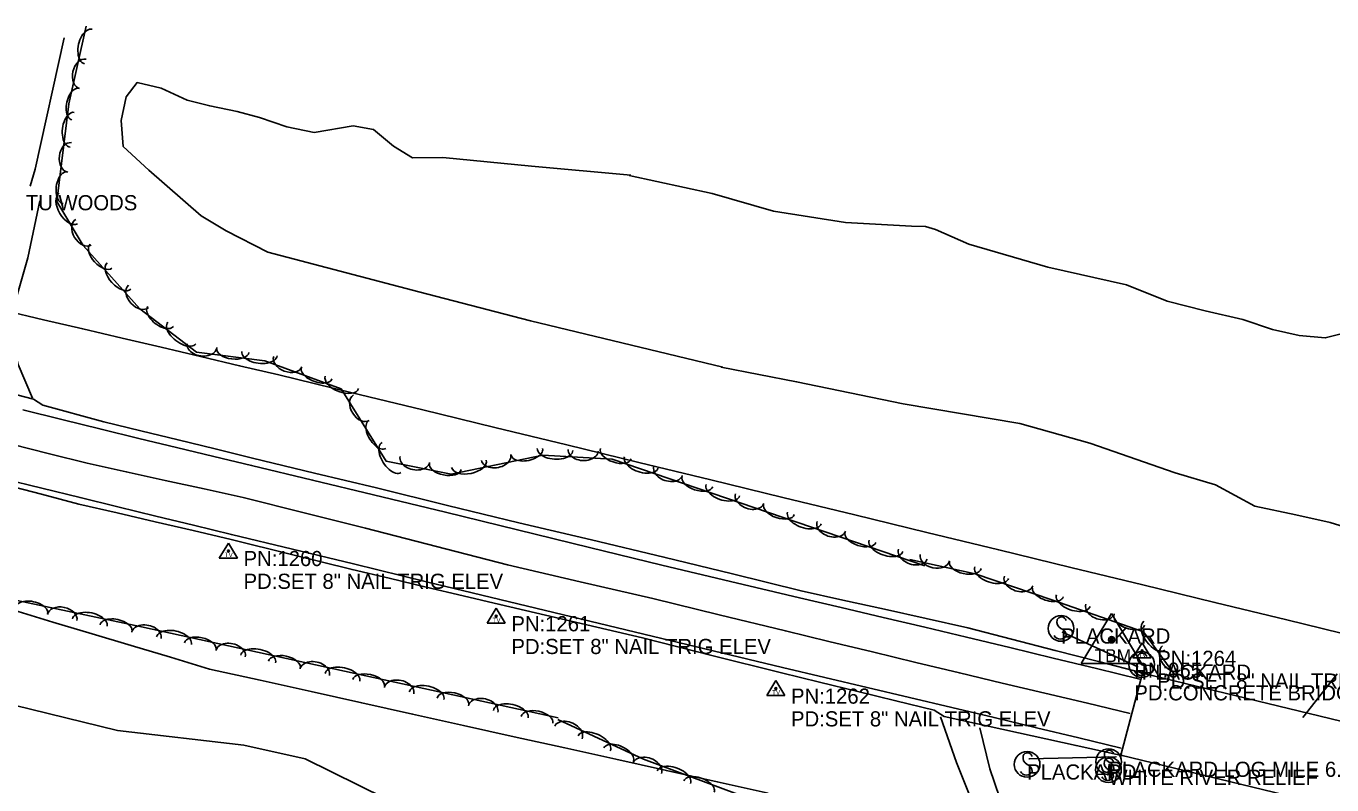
# Model space of a CAD drawing. Extents: x 1441650 to 1491889, y 345904 to 358319.
# Drawn here: x 1473268.2 to 1473698.9, y 347998.4 to 348248.7 of the extents above; entities that cross this region are included whole.
import ezdxf

# ---------------------------------------------------------------- set-up
doc = ezdxf.new("R2010")
doc.units = 0
for name, color, linetype in [('S_BRIDGE', 7, 'Continuous'), ('S_EDGE_PAVEMENT', 7, 'Continuous'), ('S_GRAVEL_ROAD', 7, 'Continuous'), ('S_GUARDRAIL', 7, 'Continuous'), ('S_MSC_PT_SYM', 7, 'Continuous'), ('S_PAVEMENT_CROWN', 7, 'Continuous'), ('S_PRIMARY_CTL', 7, 'Continuous'), ('S_PRIMARY_CTL_ANNOT', 7, 'Continuous'), ('S_RDW_PT_SYM', 7, 'Continuous'), ('S_SECONDARY_CTL', 7, 'Continuous'), ('S_SECONDARY_CTL_ANNOT', 7, 'Continuous'), ('S_SHOULDER', 7, 'Continuous'), ('S_SIGN', 7, 'Continuous'), ('S_SIGN_ANNOT', 7, 'Continuous'), ('S_STR_PT_SYM', 7, 'Continuous'), ('S_STREAM', 7, 'Continuous'), ('S_SURVEY_TEXT_ANNOT', 7, 'Continuous'), ('S_TRAILS', 7, 'Continuous'), ('S_TREE', 7, 'Continuous')]:
    doc.layers.add(name, color=color, linetype=linetype)

msp = doc.modelspace()

# ---------------------------------------------------------------- linework, layer by layer
at = {"layer": 'S_BRIDGE'}
for p, q in [((1473629.28, 348008.2), (1473636.44, 348035.22)), ((1473636.44, 348035.22), (1474198.5, 347899.37)), ((1474191.78, 347872.14), (1473629.28, 348008.2))]:
    msp.add_line(p, q, dxfattribs=at)
at = {"layer": 'S_EDGE_PAVEMENT'}
for points in [[(1473267.13, 348122.12), (1473280.05, 348118.9), (1473292.97, 348115.68), (1473305.38, 348112.7), (1473317.79, 348109.73), (1473330.19, 348106.75), (1473342.6, 348103.77), (1473362.69, 348098.94), (1473382.77, 348094.11), (1473406.53, 348088.32), (1473430.29, 348082.53), (1473454.08, 348076.7), (1473477.87, 348070.88), (1473500.6, 348065.51), (1473523.33, 348060.14), (1473537.09, 348056.9), (1473550.85, 348053.66), (1473564.62, 348050.42), (1473578.38, 348047.18), (1473592.68, 348043.72), (1473606.99, 348040.25), (1473621.3, 348036.78), (1473635.6, 348033.31)], [(1473260.72, 348099.38), (1473273.38, 348096.27), (1473286.04, 348093.16), (1473298.52, 348090.12), (1473311, 348087.08), (1473323.48, 348084.04), (1473335.96, 348080.99), (1473356.06, 348076.17), (1473376.17, 348071.34), (1473400.32, 348065.43), (1473424.46, 348059.52), (1473448.19, 348053.83), (1473471.91, 348048.14), (1473494.8, 348042.65), (1473517.7, 348037.17), (1473531.65, 348033.87), (1473545.6, 348030.58), (1473559.55, 348027.28), (1473573.5, 348023.98), (1473587.48, 348020.61), (1473601.47, 348017.25), (1473615.45, 348013.88), (1473629.44, 348010.52)]]:
    msp.add_lwpolyline(points, dxfattribs=at)
at = {"layer": 'S_GRAVEL_ROAD'}
for points in [[(1473272.73, 348191), (1473268.78, 348172.26), (1473262.31, 348149.63), (1473265.57, 348137.04), (1473270.28, 348125.96)], [(1473595.38, 347952.71), (1473588.35, 347970.89), (1473579.95, 347993.74), (1473575.14, 348005.76), (1473569.84, 348020.8)], [(1473582.76, 348017.22), (1473586.13, 348003.65), (1473590.96, 347989.53), (1473595.79, 347975.42), (1473600.05, 347963.18), (1473604.31, 347950.94)]]:
    msp.add_lwpolyline(points, dxfattribs=at)
at = {"layer": 'S_GUARDRAIL'}
for p, q in [((1473634.86, 348037.34), (1473610.08, 348048.74)), ((1473599.11, 348006.97), (1473627.66, 348007.64))]:
    msp.add_line(p, q, dxfattribs=at)
at = {"layer": 'S_MSC_PT_SYM'}
for points in [[(1473625.45, 348005.19), (1473625.45, 348005.24), (1473625.45, 348005.19), (1473625.4, 348005.19), (1473625.45, 348005.19), (1473625.45, 348005.14), (1473625.45, 348005.19), (1473625.5, 348005.19)], [(1473624.95, 348001.75), (1473624.95, 348001.8), (1473624.95, 348001.75), (1473624.9, 348001.75), (1473624.95, 348001.75), (1473624.95, 348001.7), (1473624.95, 348001.75), (1473625, 348001.75)]]:
    msp.add_lwpolyline(points, dxfattribs=at)
at = {"layer": 'S_PAVEMENT_CROWN'}
msp.add_lwpolyline([(1473263.45, 348110.75), (1473275.92, 348107.64), (1473288.39, 348104.53), (1473301.24, 348101.69), (1473314.08, 348098.85), (1473326.93, 348096.02), (1473339.78, 348093.18), (1473359.98, 348088.11), (1473380.19, 348083.04), (1473403.6, 348077.02), (1473427.01, 348070.99), (1473450.96, 348065.41), (1473474.91, 348059.83), (1473496.79, 348054.5), (1473518.67, 348049.17), (1473533.01, 348045.71), (1473547.35, 348042.26), (1473561.69, 348038.8), (1473576.03, 348035.35), (1473590.1, 348032.01), (1473604.17, 348028.67), (1473618.25, 348025.34), (1473632.32, 348022)], dxfattribs=at)
at = {"layer": 'S_PRIMARY_CTL'}
for p, q in [((1473626.26, 348054.97), (1473616.22, 348038.46)), ((1473626.26, 348054.97), (1473636.08, 348038.46)), ((1473616.22, 348038.46), (1473636.08, 348038.46))]:
    msp.add_line(p, q, dxfattribs=at)
for radius in [1.04, 0.609, 0.344]:
    msp.add_circle((1473626.26, 348046.27), radius, dxfattribs=at)
at = {"layer": 'S_RDW_PT_SYM'}
for points in [[(1473610.08, 348048.74), (1473610.08, 348048.79), (1473610.08, 348048.74), (1473610.03, 348048.74), (1473610.08, 348048.74), (1473610.08, 348048.69), (1473610.08, 348048.74), (1473610.13, 348048.74)], [(1473634.86, 348037.34), (1473634.86, 348037.39), (1473634.86, 348037.34), (1473634.81, 348037.34), (1473634.86, 348037.34), (1473634.86, 348037.29), (1473634.86, 348037.34), (1473634.91, 348037.34)], [(1473599.11, 348006.97), (1473599.11, 348007.02), (1473599.11, 348006.97), (1473599.06, 348006.97), (1473599.11, 348006.97), (1473599.11, 348006.92), (1473599.11, 348006.97), (1473599.16, 348006.97)], [(1473627.66, 348007.64), (1473627.66, 348007.69), (1473627.66, 348007.64), (1473627.61, 348007.64), (1473627.66, 348007.64), (1473627.66, 348007.59), (1473627.66, 348007.64), (1473627.71, 348007.64)]]:
    msp.add_lwpolyline(points, dxfattribs=at)
at = {"layer": 'S_SECONDARY_CTL'}
for p, q in [((1473334.95, 348078.17), (1473331.94, 348073.22)), ((1473334.95, 348078.17), (1473337.9, 348073.22)), ((1473331.94, 348073.22), (1473337.9, 348073.22)), ((1473423.28, 348056.67), (1473420.27, 348051.71)), ((1473423.28, 348056.67), (1473426.23, 348051.71)), ((1473420.27, 348051.71), (1473426.23, 348051.71)), ((1473636.31, 348045.26), (1473633.3, 348040.31)), ((1473636.31, 348045.26), (1473639.26, 348040.31)), ((1473633.3, 348040.31), (1473639.26, 348040.31)), ((1473515.51, 348032.8), (1473512.5, 348027.85)), ((1473515.51, 348032.8), (1473518.45, 348027.85)), ((1473512.5, 348027.85), (1473518.45, 348027.85))]:
    msp.add_line(p, q, dxfattribs=at)
for centre, radius in [((1473334.95, 348075.56), 0.311), ((1473334.95, 348075.56), 0.183), ((1473334.95, 348075.56), 0.103), ((1473423.28, 348054.06), 0.311), ((1473423.28, 348054.06), 0.183), ((1473423.28, 348054.06), 0.103), ((1473636.31, 348042.65), 0.311), ((1473636.31, 348042.65), 0.183), ((1473636.31, 348042.65), 0.103), ((1473515.51, 348030.19), 0.311), ((1473515.51, 348030.19), 0.183), ((1473515.51, 348030.19), 0.103)]:
    msp.add_circle(centre, radius, dxfattribs=at)
at = {"layer": 'S_SHOULDER'}
for points in [[(1473256.57, 348129.22), (1473270.62, 348125.58), (1473273.71, 348123.68), (1473293.84, 348118.16), (1473306.09, 348115.17), (1473318.34, 348112.18), (1473330.6, 348109.2), (1473342.85, 348106.21), (1473363.3, 348101.27), (1473383.74, 348096.33), (1473407.25, 348090.57), (1473430.76, 348084.81), (1473454.68, 348079.18), (1473478.6, 348073.55), (1473501.21, 348067.98), (1473523.83, 348062.41), (1473537.59, 348059.36), (1473551.35, 348056.31), (1473565.11, 348053.26), (1473578.88, 348050.22), (1473593.24, 348046.5), (1473607.61, 348042.78), (1473621.97, 348039.06), (1473636.34, 348035.34)], [(1473261.01, 348097.47), (1473273.33, 348094.24), (1473285.65, 348091.02), (1473298.2, 348088.1), (1473310.75, 348085.18), (1473323.3, 348082.26), (1473335.84, 348079.34), (1473355.78, 348074.38), (1473375.72, 348069.42), (1473387.92, 348066.55), (1473400.12, 348063.67), (1473412.32, 348060.8), (1473424.52, 348057.93), (1473448.01, 348052.39), (1473471.49, 348046.86), (1473494.42, 348041.12), (1473517.36, 348035.38), (1473529.93, 348032.3), (1473542.51, 348029.22), (1473555.09, 348026.14), (1473567.67, 348023.05), (1473570.97, 348020.93), (1473585.5, 348017.74), (1473600.02, 348014.55), (1473614.54, 348011.36), (1473629.07, 348008.17)]]:
    msp.add_lwpolyline(points, dxfattribs=at)
at = {"layer": 'S_SIGN'}
msp.add_line((1473625.45, 348005.19), (1473624.95, 348001.75), dxfattribs=at)
for centre in [(1473609.58, 348050.01), (1473636.18, 348038.11), (1473598.39, 348005.17), (1473625.27, 348006.05), (1473625.21, 348003.41)]:
    msp.add_circle(centre, 4.24, dxfattribs=at)
for centre, radius, start, end in [((1473610.75, 348052.27), 2.55, 167.1196, 241.9813), ((1473609.71, 348052.17), 1.62, 16.5258, 156.8957), ((1473609.32, 348048.61), 2.17, 204.641, 335.359), ((1473608.88, 348047.73), 2.38, 358.6529, 73.7063), ((1473637.35, 348040.37), 2.55, 167.1196, 241.9813), ((1473636.31, 348040.27), 1.62, 16.5258, 156.8957), ((1473635.92, 348036.71), 2.17, 204.641, 335.359), ((1473635.48, 348035.83), 2.38, 358.6529, 73.7063), ((1473598.52, 348007.33), 1.62, 16.5258, 156.8957), ((1473625.4, 348008.2), 1.62, 16.5258, 156.8957), ((1473599.56, 348007.43), 2.55, 167.1196, 241.9813), ((1473597.69, 348002.89), 2.38, 358.6529, 73.7063), ((1473626.38, 348005.67), 2.55, 167.1196, 241.9813), ((1473625.34, 348005.57), 1.62, 16.5258, 156.8957), ((1473626.44, 348008.3), 2.55, 167.1196, 241.9813), ((1473624.57, 348003.77), 2.38, 358.6529, 73.7063), ((1473598.13, 348003.78), 2.17, 204.641, 335.359), ((1473624.95, 348002.02), 2.17, 204.641, 335.359), ((1473625.01, 348004.65), 2.17, 204.641, 335.359), ((1473624.51, 348001.13), 2.38, 358.6529, 73.7063)]:
    msp.add_arc(centre, radius, start, end, dxfattribs=at)
at = {"layer": 'S_STR_PT_SYM'}
for points in [[(1473636.44, 348035.22), (1473636.44, 348035.72), (1473636.44, 348035.22), (1473635.94, 348035.22), (1473636.44, 348035.22), (1473636.44, 348034.72), (1473636.44, 348035.22), (1473636.94, 348035.22)], [(1473629.28, 348008.2), (1473629.28, 348008.7), (1473629.28, 348008.2), (1473628.78, 348008.2), (1473629.28, 348008.2), (1473629.28, 348007.7), (1473629.28, 348008.2), (1473629.78, 348008.2)]]:
    msp.add_lwpolyline(points, dxfattribs=at)
at = {"layer": 'S_STREAM'}
for points in [[(1473467.64, 348199.46), (1473434.92, 348202.48), (1473405.69, 348205.31), (1473395.67, 348205.23), (1473389.44, 348209.05), (1473382.79, 348214.53), (1473376.07, 348215.77), (1473363.23, 348213.59), (1473354.24, 348215.48), (1473345.16, 348218.48), (1473337.88, 348220.47), (1473328.78, 348222.37), (1473321.3, 348224.29), (1473312.72, 348228.22), (1473304.83, 348230.07), (1473301.24, 348225.33), (1473299.58, 348217.49), (1473300.18, 348209), (1473308.66, 348201.18), (1473325.97, 348186.13), (1473334.16, 348181.11), (1473347.93, 348174.09), (1473397.8, 348160.99), (1473434.63, 348151.46), (1473498.03, 348136.21)], [(1473467.09, 348199.43), (1473494.53, 348193.48), (1473514.69, 348187.61), (1473538.52, 348183.85), (1473560.3, 348182.71), (1473564.89, 348182.63), (1473568.11, 348181.64), (1473579.16, 348176.71), (1473605.16, 348169.19), (1473631.19, 348163.33), (1473644.54, 348157.91), (1473657.13, 348154.71), (1473669.51, 348151.91), (1473679.34, 348148.56), (1473688.15, 348146.65), (1473696.71, 348145.81), (1473702, 348147.13)], [(1473707.86, 348081.96), (1473698.29, 348085), (1473687.06, 348087.44), (1473673.52, 348090.37), (1473660.51, 348097.33), (1473647.22, 348101.34), (1473619.09, 348111.11), (1473595.93, 348117.59), (1473557.48, 348124.14), (1473522.35, 348131.36), (1473497.47, 348136.22)], [(1473185.49, 347998.09), (1473184.54, 347998.42), (1473183.15, 348007.96), (1473181.78, 348018.7), (1473190.13, 348028.28), (1473180.3, 348035.05), (1473173.68, 348040.98), (1473176.88, 348046.44), (1473192.88, 348045.29), (1473241.33, 348030.28), (1473298.38, 348016.33), (1473340, 348011.51), (1473360.24, 348006.98), (1473386.81, 347993.94), (1473416.1, 347984.98), (1473442.22, 347978.56)], [(1473700.6, 348035.09), (1473689.33, 348020.59)]]:
    msp.add_lwpolyline(points, dxfattribs=at)
at = {"layer": 'S_TRAILS'}
msp.add_lwpolyline([(1473280.82, 348244.75), (1473271.16, 348201.5), (1473269.61, 348195.89)], dxfattribs=at)
at = {"layer": 'S_TREE'}
for points in [[(1473564.62, 348070.68), (1473461.54, 348105.8), (1473438.64, 348107.17), (1473408.38, 348100.91), (1473387.02, 348105.17), (1473372.1, 348129.01), (1473346.99, 348138.3), (1473324.37, 348141.09), (1473305.77, 348155.45), (1473286.99, 348176.29), (1473278.34, 348190.77), (1473282.33, 348223.06), (1473288.01, 348248.67)], [(1473261.08, 348154.87), (1473274, 348151.83), (1473286.93, 348148.8), (1473299.85, 348145.77), (1473312.77, 348142.73), (1473325.7, 348139.7), (1473338.62, 348136.67), (1473351.55, 348133.63), (1473375.3, 348127.86), (1473399.05, 348122.09), (1473422.8, 348116.31), (1473446.55, 348110.54), (1473470.3, 348104.77), (1473494.05, 348099), (1473517.8, 348093.22), (1473541.55, 348087.45), (1473565.3, 348081.68), (1473589.05, 348075.9), (1473612.8, 348070.13), (1473636.55, 348064.36), (1473660.3, 348058.59), (1473684.05, 348052.81), (1473707.8, 348047.04)], [(1473261.08, 348154.87), (1473274, 348151.83), (1473286.92, 348148.8), (1473299.85, 348145.77), (1473312.77, 348142.73), (1473325.7, 348139.7), (1473338.62, 348136.67), (1473351.54, 348133.63), (1473375.29, 348127.86), (1473399.04, 348122.09), (1473422.8, 348116.31), (1473446.55, 348110.54), (1473470.3, 348104.77), (1473494.05, 348099), (1473517.8, 348093.22), (1473541.55, 348087.45), (1473565.3, 348081.68), (1473589.05, 348075.9), (1473612.8, 348070.13), (1473636.55, 348064.36), (1473660.3, 348058.59), (1473684.05, 348052.81), (1473707.8, 348047.04)], [(1472997.88, 347999.61), (1473044.5, 348055.82), (1473053.68, 348082.68), (1473060.74, 348096.57), (1473078.09, 348106.59), (1473103.79, 348102.74), (1473166.18, 348084.09), (1473244.42, 348063.63), (1473306.32, 348050.49), (1473443.67, 348020.51)], [(1473646.95, 348034.84), (1473636.77, 348048.94), (1473606.49, 348059.44), (1473581.23, 348068.03), (1473559.68, 348072.71)], [(1473264.18, 348055.98), (1473277.08, 348052.11), (1473289.98, 348048.23), (1473302.89, 348044.36), (1473315.79, 348040.49), (1473328.69, 348036.62), (1473345.44, 348032.9), (1473362.19, 348029.18), (1473378.94, 348025.46), (1473395.69, 348021.74), (1473412.44, 348018.02), (1473429.18, 348014.3), (1473445.93, 348010.59), (1473462.68, 348006.87), (1473479.43, 348003.15), (1473496.18, 347999.43), (1473512.93, 347995.71)], [(1473264.18, 348055.98), (1473277.08, 348052.11), (1473289.98, 348048.23), (1473302.88, 348044.36), (1473315.79, 348040.49), (1473328.69, 348036.62), (1473345.44, 348032.9), (1473362.19, 348029.18), (1473378.94, 348025.46), (1473395.69, 348021.75), (1473412.43, 348018.03), (1473429.18, 348014.31), (1473445.93, 348010.59), (1473462.68, 348006.87), (1473479.43, 348003.15), (1473496.18, 347999.44), (1473512.93, 347995.72)], [(1473443.56, 348019.92), (1473471.85, 348006.93), (1473523.58, 347987.61), (1473576.79, 347975.53), (1473589.91, 347952.29), (1473604.86, 347921.56), (1473603.06, 347896.77), (1473603.92, 347876.08)]]:
    msp.add_lwpolyline(points, dxfattribs=at)
for centre, major_axis, ratio, start_param, end_param in [((1473288.69, 348241.95), (-1.25, -5.7), 0.552963, 3.137799, 6.279392), ((1473286.95, 348232.91), (-1.05, -4.81), 0.688896, 3.135349, 6.276941), ((1473284.48, 348222.97), (-1.14, -5.19), 0.543534, 3.137919, 6.279512), ((1473283.4, 348214.49), (-0.68, -5.74), 0.557113, 3.133884, 6.275477), ((1473282.55, 348205.39), (-0.56, -4.85), 0.694043, 3.128815, 6.270407), ((1473281.04, 348195.35), (-0.62, -5.23), 0.547614, 3.134129, 6.275722), ((1473282.15, 348188.49), (3.02, -5.02), 0.54641, 3.135129, 6.276721), ((1473287.12, 348180.69), (2.57, -4.23), 0.680718, 3.131066, 6.272658), ((1473292.94, 348172.82), (3.58, -3.97), 0.535116, 3.141593, 6.283185), ((1473298.88, 348166.23), (3.93, -4.36), 0.5444, 3.141593, 6.283185), ((1473305.27, 348159.53), (3.32, -3.68), 0.678234, 3.141593, 6.283185), ((1473312.55, 348152.87), (4.23, -3.27), 0.534607, 3.141668, 6.283261), ((1473319.57, 348147.45), (4.64, -3.59), 0.543882, 3.14167, 6.283263), ((1473326.2, 348143.24), (4.91, -0.63), 0.679056, 3.148813, 6.290406), ((1473336.39, 348141.73), (5.3, -0.67), 0.535773, 3.145899, 6.287491), ((1473345.18, 348140.64), (5.82, -0.73), 0.545067, 3.146036, 6.287629), ((1473354.53, 348138.03), (4.63, -1.74), 0.678096, 3.149072, 6.290664), ((1473364.09, 348134.21), (5.01, -1.87), 0.535015, 3.146058, 6.287651), ((1473372.4, 348131.13), (5.49, -2.05), 0.544297, 3.146201, 6.287793), ((1473378.78, 348122.8), (2.62, -4.21), 0.679375, 3.145308, 6.2869), ((1473384.02, 348113.93), (2.83, -4.53), 0.536018, 3.143807, 6.2854), ((1473388.73, 348106.41), (3.11, -4.98), 0.545317, 3.143878, 6.285471), ((1473433.37, 348108.23), (5.22, 1.06), 0.538934, 3.148825, 6.290418), ((1473442.67, 348109.03), (5.85, -0.36), 0.545306, 3.145633, 6.287226), ((1473451.92, 348108.74), (4.94, -0.32), 0.679356, 3.148161, 6.289754), ((1473462.72, 348107.62), (5.06, -1.72), 0.534659, 3.141601, 6.283193), ((1473396.42, 348105.7), (4.86, -0.98), 0.67816, 3.143169, 6.284762), ((1473406.47, 348103.43), (5.24, -1.05), 0.535058, 3.142534, 6.284126), ((1473414.28, 348104.28), (5.73, 1.16), 0.548283, 3.149058, 6.29065), ((1473423.26, 348106.4), (4.84, 0.96), 0.683044, 3.153786, 6.295379), ((1473471.11, 348104.76), (5.55, -1.89), 0.543934, 3.141601, 6.283194), ((1473479.96, 348102.01), (4.69, -1.6), 0.677654, 3.141606, 6.283199), ((1473489.63, 348098.45), (5.06, -1.72), 0.534659, 3.141601, 6.283193), ((1473498.02, 348095.59), (5.55, -1.89), 0.543934, 3.141601, 6.283194), ((1473506.87, 348092.84), (4.69, -1.6), 0.677654, 3.141606, 6.283199), ((1473516.54, 348089.28), (5.06, -1.72), 0.534659, 3.141601, 6.283193), ((1473524.93, 348086.42), (5.55, -1.89), 0.543934, 3.141601, 6.283194), ((1473533.78, 348083.67), (4.69, -1.6), 0.677654, 3.141606, 6.283199), ((1473543.44, 348080.11), (5.06, -1.72), 0.534659, 3.141601, 6.283193), ((1473551.84, 348077.25), (5.55, -1.89), 0.543934, 3.141601, 6.283194), ((1473560.69, 348074.5), (4.69, -1.6), 0.677654, 3.141606, 6.283199), ((1473567.97, 348073.35), (4.84, -1.05), 0.685731, 3.141175, 6.282767), ((1473577.97, 348070.91), (5.22, -1.14), 0.541031, 3.141346, 6.282938), ((1473586.71, 348068.4), (5.56, -1.89), 0.550132, 3.141723, 6.283316), ((1473595.56, 348065.67), (4.69, -1.59), 0.685376, 3.141807, 6.2834), ((1473605.23, 348062.11), (5.06, -1.72), 0.540751, 3.141719, 6.283312), ((1473613.62, 348059.21), (5.54, -1.92), 0.550283, 3.141817, 6.28341), ((1473270.08, 348056.01), (-5.23, 1.11), 0.540723, 3.141628, 6.283221), ((1473280.11, 348053.62), (-4.85, 1.03), 0.685341, 3.141653, 6.283245), ((1473622.45, 348056.43), (4.68, -1.62), 0.685565, 3.14196, 6.283553), ((1473289.22, 348051.95), (-5.74, 1.22), 0.550104, 3.141629, 6.283222), ((1473297.89, 348050.11), (-5.23, 1.11), 0.540723, 3.141628, 6.283221), ((1473632.09, 348052.81), (5.05, -1.75), 0.5409, 3.14181, 6.283403), ((1473640.35, 348047.6), (3.44, -4.76), 0.55004, 3.141593, 6.283185), ((1473307.9, 348047.71), (-4.84, 1.06), 0.68532, 3.141633, 6.283226), ((1473317, 348045.99), (-5.73, 1.25), 0.550087, 3.141617, 6.28321), ((1473325.66, 348044.1), (-5.22, 1.14), 0.540707, 3.141617, 6.283209), ((1473335.67, 348041.65), (-4.84, 1.06), 0.68532, 3.141633, 6.283226), ((1473344.77, 348039.93), (-5.73, 1.25), 0.550087, 3.141617, 6.28321), ((1473645.98, 348040.25), (2.9, -4.02), 0.685261, 3.141593, 6.283185), ((1473353.43, 348038.04), (-5.22, 1.14), 0.540707, 3.141617, 6.283209), ((1473363.44, 348035.59), (-4.84, 1.06), 0.68532, 3.141633, 6.283226), ((1473372.54, 348033.87), (-5.73, 1.25), 0.550087, 3.141617, 6.28321), ((1473381.21, 348031.98), (-5.22, 1.14), 0.540707, 3.141617, 6.283209), ((1473391.22, 348029.52), (-4.84, 1.06), 0.68532, 3.141633, 6.283226), ((1473400.32, 348027.8), (-5.73, 1.25), 0.550087, 3.141617, 6.28321), ((1473408.98, 348025.91), (-5.22, 1.14), 0.540707, 3.141617, 6.283209), ((1473418.99, 348023.46), (-4.84, 1.06), 0.68532, 3.141633, 6.283226), ((1473428.09, 348021.74), (-5.73, 1.25), 0.550087, 3.141617, 6.28321), ((1473436.75, 348019.85), (-5.22, 1.14), 0.540707, 3.141617, 6.283209), ((1473447.07, 348015.72), (-4.51, 2.05), 0.679091, 3.135334, 6.276927), ((1473455.58, 348012.09), (-5.33, 2.44), 0.545093, 3.137741, 6.279334), ((1473463.64, 348008.39), (-4.86, 2.22), 0.535798, 3.13786, 6.279453), ((1473473.12, 348003.94), (-4.64, 1.73), 0.678592, 3.141568, 6.283161), ((1473481.88, 348000.94), (-5.5, 2.05), 0.544686, 3.141577, 6.28317), ((1473490.19, 347997.84), (-5.01, 1.87), 0.535398, 3.141578, 6.283171)]:
    msp.add_ellipse(centre, major_axis=major_axis, ratio=ratio, start_param=start_param, end_param=end_param, dxfattribs=at)

# ---------------------------------------------------------------- texts
at = {"layer": 'S_PRIMARY_CTL'}
msp.add_text('TBM', height=4.287, rotation=360, dxfattribs=at).set_placement((1473620.6, 348038.88))
at = {"layer": 'S_PRIMARY_CTL_ANNOT'}
for s, p in [('PN:955', (1473633.76, 348033.77)), ('PD:CONCRETE BRIDGE NW CORNER OF BRIDGE', (1473633.76, 348026.27))]:
    msp.add_text(s, height=5, dxfattribs=at).set_placement(p)
at = {"layer": 'S_SECONDARY_CTL'}
for p in [(1473333.74, 348073.55), (1473422.07, 348052.04), (1473635.11, 348040.64), (1473514.3, 348028.18)]:
    msp.add_text('TV', height=1.5, rotation=360, dxfattribs=at).set_placement(p)
at = {"layer": 'S_SECONDARY_CTL_ANNOT'}
for s, p in [('PN:1260', (1473339.95, 348070.56)), ('PD:SET 8" NAIL TRIG ELEV', (1473339.95, 348063.06)), ('PN:1261', (1473428.28, 348049.06)), ('PD:SET 8" NAIL TRIG ELEV', (1473428.28, 348041.56)), ('PN:1264', (1473641.31, 348037.65)), ('PD:SET 8" NAIL TRIG ELEV', (1473641.31, 348030.15)), ('PN:1262', (1473520.51, 348025.19)), ('PD:SET 8" NAIL TRIG ELEV', (1473520.51, 348017.69))]:
    msp.add_text(s, height=5, dxfattribs=at).set_placement(p)
at = {"layer": 'S_SIGN_ANNOT'}
for s, p in [('PLACKARD', (1473609.58, 348045.01)), ('PLACKARD', (1473636.18, 348033.11)), ('PLACKARD', (1473598.39, 348000.17)), ('PLACKARD LOG MILE 6.32', (1473625.27, 348001.05)), ('WHITE RIVER RELIEF', (1473625.21, 347998.41))]:
    msp.add_text(s, height=5, dxfattribs=at).set_placement(p)
at = {"layer": 'S_SURVEY_TEXT_ANNOT'}
msp.add_text('TU WOODS', height=5, dxfattribs=at).set_placement((1473268.12, 348187.92))

doc.saveas('drawing.dxf')
